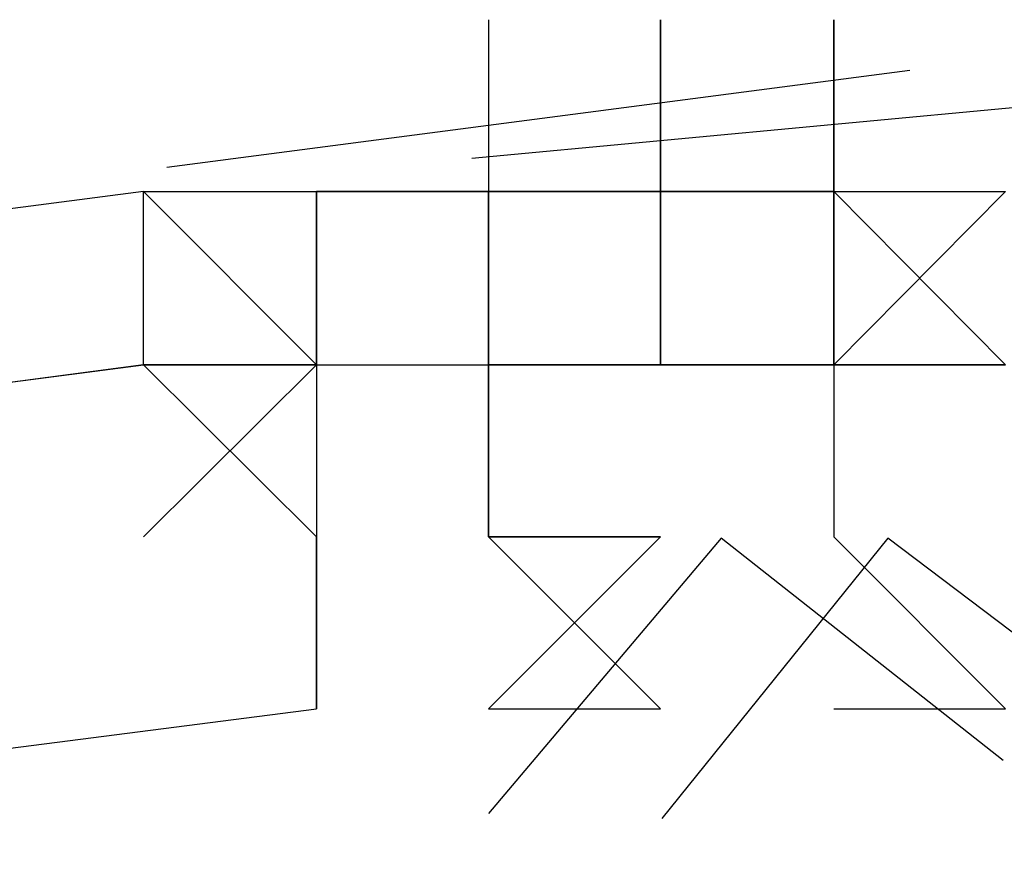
# Model space of a CAD drawing. Header units: feet. Extents: x -79 to 198, y -22 to 181.
# Tile 674 of 982: x 75.5637 to 75.6399, y 153.4069 to 153.4711. Entities that reach past the tile are written whole.
import ezdxf

# ---------------------------------------------------------------- set-up
doc = ezdxf.new("R2010")
doc.units = ezdxf.units.FT
doc.layers.add('A-LINEA', color=7, linetype='CONTINUOUS')

msp = doc.modelspace()

# ---------------------------------------------------------------- linework, layer by layer
at = {"layer": 'A-LINEA'}
for p, q in [((75.6, 153.4711), (75.6, 153.4578)), ((75.6, 153.4711), (75.6, 153.4578)), ((75.6133, 153.4578), (75.6133, 153.4711)), ((75.6133, 153.4711), (75.6133, 153.4578)), ((75.6133, 153.4578), (75.6133, 153.4711)), ((75.6133, 153.4711), (75.6133, 153.4578)), ((75.6267, 153.4711), (75.6267, 153.4578)), ((75.6267, 153.4578), (75.6267, 153.4711)), ((75.6267, 153.4578), (75.6267, 153.4711)), ((75.6267, 153.4711), (75.6267, 153.4711)), ((75.6267, 153.4711), (75.6267, 153.4711)), ((75.6267, 153.4711), (75.6267, 153.4711)), ((75.6267, 153.4711), (75.6267, 153.4711)), ((75.6267, 153.4711), (75.6267, 153.4578)), ((75.6267, 153.4578), (75.6267, 153.4711)), ((75.6267, 153.4578), (75.6267, 153.4711)), ((75.6267, 153.4711), (75.6267, 153.4711)), ((75.6267, 153.4711), (75.6267, 153.4711)), ((75.6267, 153.4711), (75.6267, 153.4711)), ((75.6267, 153.4711), (75.6267, 153.4711)), ((75.5751, 153.4597), (75.6326, 153.4672)), ((75.5751, 153.4597), (75.6326, 153.4672)), ((75.5987, 153.4604), (75.6564, 153.4658)), ((75.5987, 153.4604), (75.6564, 153.4658)), ((75.5733, 153.4578), (75.5867, 153.4578)), ((75.5733, 153.4578), (75.5733, 153.4578)), ((75.5733, 153.4578), (75.5867, 153.4578)), ((75.5733, 153.4578), (75.5733, 153.4578)), ((75.5867, 153.4578), (75.5867, 153.4578)), ((75.5867, 153.4578), (75.5867, 153.4578)), ((75.5867, 153.4578), (75.5867, 153.4578)), ((75.5867, 153.4578), (75.5867, 153.4578)), ((75.5867, 153.4578), (75.5867, 153.4578)), ((75.5867, 153.4578), (75.5867, 153.4578)), ((75.5867, 153.4578), (75.5867, 153.4578)), ((75.5867, 153.4578), (75.5867, 153.4578)), ((75.5867, 153.4578), (75.5867, 153.4578)), ((75.5867, 153.4578), (75.5867, 153.4444)), ((75.5867, 153.4578), (75.5867, 153.4578)), ((75.5867, 153.4578), (75.5867, 153.4578)), ((75.5867, 153.4578), (75.6, 153.4578)), ((75.5867, 153.4578), (75.5867, 153.4444)), ((75.5867, 153.4578), (75.5867, 153.4578)), ((75.5867, 153.4578), (75.5867, 153.4578)), ((75.5867, 153.4578), (75.5867, 153.4578)), ((75.5867, 153.4578), (75.5867, 153.4578)), ((75.5867, 153.4578), (75.5867, 153.4578)), ((75.5867, 153.4578), (75.5867, 153.4578)), ((75.5867, 153.4578), (75.5867, 153.4578)), ((75.6, 153.4578), (75.5867, 153.4578)), ((75.5867, 153.4578), (75.5867, 153.4578)), ((75.5867, 153.4578), (75.5867, 153.4578)), ((75.5867, 153.4578), (75.5867, 153.4578)), ((75.5867, 153.4578), (75.5867, 153.4578)), ((75.5867, 153.4578), (75.5867, 153.4578)), ((75.5867, 153.4578), (75.5867, 153.4578)), ((75.5867, 153.4444), (75.5867, 153.4578)), ((75.5867, 153.4578), (75.5867, 153.4578)), ((75.5867, 153.4578), (75.5867, 153.4578)), ((75.5867, 153.4578), (75.5867, 153.4578)), ((75.5867, 153.4578), (75.5867, 153.4578)), ((75.5867, 153.4578), (75.5867, 153.4578)), ((75.5867, 153.4578), (75.5867, 153.4578)), ((75.5867, 153.4578), (75.5867, 153.4578)), ((75.5867, 153.4578), (75.5867, 153.4578)), ((75.5867, 153.4578), (75.5867, 153.4578)), ((75.5867, 153.4578), (75.5867, 153.4444)), ((75.5867, 153.4578), (75.5867, 153.4578)), ((75.5867, 153.4578), (75.5867, 153.4578)), ((75.5867, 153.4578), (75.6, 153.4578)), ((75.5867, 153.4578), (75.5867, 153.4444)), ((75.5867, 153.4578), (75.5867, 153.4578)), ((75.5867, 153.4578), (75.5867, 153.4578)), ((75.5867, 153.4578), (75.5867, 153.4578)), ((75.5867, 153.4578), (75.5867, 153.4578)), ((75.5867, 153.4578), (75.5867, 153.4578)), ((75.5867, 153.4578), (75.5867, 153.4578)), ((75.5867, 153.4578), (75.5867, 153.4578)), ((75.6, 153.4578), (75.5867, 153.4578)), ((75.5867, 153.4578), (75.5867, 153.4578)), ((75.5867, 153.4578), (75.5867, 153.4578)), ((75.5867, 153.4578), (75.5867, 153.4578)), ((75.5867, 153.4578), (75.5867, 153.4578)), ((75.5867, 153.4578), (75.5867, 153.4578)), ((75.5867, 153.4578), (75.5867, 153.4578)), ((75.5867, 153.4444), (75.5867, 153.4578)), ((75.6, 153.4578), (75.6, 153.4578)), ((75.6, 153.4578), (75.6, 153.4578)), ((75.6, 153.4578), (75.6, 153.4578)), ((75.6, 153.4578), (75.6, 153.4578)), ((75.6133, 153.4578), (75.6, 153.4578)), ((75.6, 153.4578), (75.6, 153.4578)), ((75.6133, 153.4578), (75.6, 153.4578)), ((75.6, 153.4578), (75.6, 153.4578)), ((75.6, 153.4578), (75.6, 153.4578)), ((75.6133, 153.4578), (75.6, 153.4578)), ((75.6, 153.4578), (75.6, 153.4578)), ((75.6, 153.4578), (75.6, 153.4578)), ((75.6133, 153.4578), (75.6, 153.4578)), ((75.6, 153.4578), (75.6, 153.4578)), ((75.6, 153.4578), (75.6, 153.4578)), ((75.6, 153.4578), (75.6, 153.4578)), ((75.6, 153.4578), (75.6, 153.4578)), ((75.6, 153.4578), (75.6, 153.4578)), ((75.6, 153.4578), (75.6133, 153.4578)), ((75.6, 153.4578), (75.6133, 153.4578)), ((75.6, 153.4578), (75.6, 153.4578)), ((75.6, 153.4578), (75.6, 153.4578)), ((75.6, 153.4578), (75.6, 153.4578)), ((75.6, 153.4578), (75.6, 153.4578)), ((75.6, 153.4578), (75.6, 153.4578)), ((75.6, 153.4578), (75.6, 153.4578)), ((75.6, 153.4578), (75.6, 153.4578)), ((75.6, 153.4578), (75.6, 153.4578)), ((75.6, 153.4578), (75.6, 153.4578)), ((75.6, 153.4578), (75.6, 153.4578)), ((75.6, 153.4578), (75.6133, 153.4578)), ((75.6, 153.4578), (75.6, 153.4578)), ((75.6, 153.4578), (75.6133, 153.4578)), ((75.6, 153.4578), (75.6, 153.4578)), ((75.6, 153.4578), (75.6, 153.4578)), ((75.6, 153.4578), (75.6, 153.4578)), ((75.6, 153.4578), (75.6, 153.4578)), ((75.6, 153.4578), (75.6, 153.4578)), ((75.6, 153.4578), (75.6, 153.4578)), ((75.6, 153.4578), (75.6, 153.4578)), ((75.6, 153.4578), (75.6, 153.4578)), ((75.6, 153.4578), (75.6, 153.4578)), ((75.6, 153.4578), (75.6, 153.4578)), ((75.6, 153.4578), (75.6, 153.4578)), ((75.6133, 153.4578), (75.6, 153.4578)), ((75.6, 153.4578), (75.6, 153.4578)), ((75.6, 153.4578), (75.6, 153.4578)), ((75.6, 153.4444), (75.6, 153.4578)), ((75.6, 153.4578), (75.6, 153.4578)), ((75.6, 153.4578), (75.6, 153.4578)), ((75.6, 153.4578), (75.6, 153.4578)), ((75.6, 153.4578), (75.6, 153.4578)), ((75.6, 153.4578), (75.6, 153.4578)), ((75.6, 153.4578), (75.6, 153.4578)), ((75.6, 153.4578), (75.6, 153.4578)), ((75.6, 153.4578), (75.6, 153.4578)), ((75.6133, 153.4578), (75.6, 153.4578)), ((75.6, 153.4578), (75.6, 153.4578)), ((75.6133, 153.4578), (75.6, 153.4578)), ((75.6, 153.4578), (75.6, 153.4578)), ((75.6, 153.4578), (75.6, 153.4578)), ((75.6133, 153.4578), (75.6, 153.4578)), ((75.6, 153.4578), (75.6, 153.4578)), ((75.6, 153.4578), (75.6, 153.4578)), ((75.6133, 153.4578), (75.6, 153.4578)), ((75.6, 153.4578), (75.6, 153.4578)), ((75.6, 153.4578), (75.6, 153.4578)), ((75.6, 153.4578), (75.6, 153.4578)), ((75.6, 153.4578), (75.6, 153.4578)), ((75.6, 153.4578), (75.6, 153.4578)), ((75.6, 153.4578), (75.6133, 153.4578)), ((75.6, 153.4578), (75.6133, 153.4578)), ((75.6, 153.4578), (75.6, 153.4578)), ((75.6, 153.4578), (75.6, 153.4578)), ((75.6, 153.4578), (75.6, 153.4578)), ((75.6, 153.4578), (75.6, 153.4578)), ((75.6, 153.4578), (75.6, 153.4578)), ((75.6, 153.4578), (75.6, 153.4578)), ((75.6, 153.4578), (75.6, 153.4578)), ((75.6, 153.4578), (75.6, 153.4578)), ((75.6, 153.4578), (75.6, 153.4578)), ((75.6, 153.4578), (75.6, 153.4578)), ((75.6, 153.4578), (75.6133, 153.4578)), ((75.6, 153.4578), (75.6, 153.4578)), ((75.6, 153.4578), (75.6133, 153.4578)), ((75.6, 153.4578), (75.6, 153.4578)), ((75.6, 153.4578), (75.6, 153.4578)), ((75.6, 153.4578), (75.6, 153.4578)), ((75.6, 153.4578), (75.6, 153.4578)), ((75.6, 153.4578), (75.6, 153.4578)), ((75.6, 153.4578), (75.6, 153.4578)), ((75.6, 153.4578), (75.6, 153.4578)), ((75.6, 153.4578), (75.6, 153.4578)), ((75.6, 153.4578), (75.6, 153.4578)), ((75.6, 153.4578), (75.6, 153.4578)), ((75.6, 153.4578), (75.6, 153.4578)), ((75.6133, 153.4578), (75.6, 153.4578)), ((75.6, 153.4578), (75.6, 153.4578)), ((75.6, 153.4578), (75.6, 153.4578)), ((75.6, 153.4444), (75.6, 153.4578)), ((75.6, 153.4578), (75.6, 153.4578)), ((75.6, 153.4578), (75.6, 153.4578)), ((75.6, 153.4578), (75.6, 153.4578)), ((75.6, 153.4578), (75.6, 153.4578)), ((75.6133, 153.4578), (75.6133, 153.4578)), ((75.6133, 153.4578), (75.6133, 153.4578)), ((75.6133, 153.4578), (75.6133, 153.4578)), ((75.6267, 153.4578), (75.6133, 153.4578)), ((75.6133, 153.4578), (75.6133, 153.4578)), ((75.6267, 153.4578), (75.6133, 153.4578)), ((75.6133, 153.4578), (75.6133, 153.4578)), ((75.6267, 153.4578), (75.6133, 153.4578)), ((75.6133, 153.4578), (75.6133, 153.4578)), ((75.6133, 153.4578), (75.6133, 153.4578)), ((75.6133, 153.4578), (75.6133, 153.4578)), ((75.6133, 153.4578), (75.6133, 153.4578)), ((75.6133, 153.4578), (75.6133, 153.4578)), ((75.6133, 153.4578), (75.6133, 153.4578)), ((75.6133, 153.4578), (75.6133, 153.4578)), ((75.6133, 153.4578), (75.6133, 153.4578)), ((75.6133, 153.4578), (75.6133, 153.4578)), ((75.6133, 153.4578), (75.6133, 153.4578)), ((75.6267, 153.4578), (75.6133, 153.4578)), ((75.6133, 153.4444), (75.6133, 153.4578)), ((75.6133, 153.4578), (75.6133, 153.4578)), ((75.6133, 153.4578), (75.6133, 153.4578)), ((75.6133, 153.4578), (75.6133, 153.4578)), ((75.6133, 153.4578), (75.6267, 153.4578)), ((75.6133, 153.4578), (75.6133, 153.4578)), ((75.6133, 153.4578), (75.6133, 153.4578)), ((75.6133, 153.4578), (75.6133, 153.4578)), ((75.6133, 153.4578), (75.6133, 153.4578)), ((75.6133, 153.4578), (75.6133, 153.4578)), ((75.6133, 153.4578), (75.6133, 153.4578)), ((75.6133, 153.4578), (75.6133, 153.4578)), ((75.6133, 153.4578), (75.6133, 153.4578)), ((75.6133, 153.4578), (75.6133, 153.4578)), ((75.6133, 153.4578), (75.6133, 153.4578)), ((75.6133, 153.4578), (75.6133, 153.4578)), ((75.6133, 153.4578), (75.6133, 153.4578)), ((75.6133, 153.4444), (75.6133, 153.4578)), ((75.6133, 153.4578), (75.6133, 153.4578)), ((75.6133, 153.4578), (75.6133, 153.4578)), ((75.6133, 153.4578), (75.6133, 153.4578)), ((75.6133, 153.4578), (75.6133, 153.4578)), ((75.6133, 153.4578), (75.6133, 153.4578)), ((75.6133, 153.4578), (75.6133, 153.4578)), ((75.6267, 153.4578), (75.6133, 153.4578)), ((75.6133, 153.4578), (75.6133, 153.4578)), ((75.6267, 153.4578), (75.6133, 153.4578)), ((75.6133, 153.4578), (75.6133, 153.4578)), ((75.6267, 153.4578), (75.6133, 153.4578)), ((75.6133, 153.4578), (75.6133, 153.4578)), ((75.6133, 153.4578), (75.6133, 153.4578)), ((75.6133, 153.4578), (75.6133, 153.4578)), ((75.6133, 153.4578), (75.6133, 153.4578)), ((75.6133, 153.4578), (75.6133, 153.4578)), ((75.6133, 153.4578), (75.6133, 153.4578)), ((75.6133, 153.4578), (75.6133, 153.4578)), ((75.6133, 153.4578), (75.6133, 153.4578)), ((75.6133, 153.4578), (75.6133, 153.4578)), ((75.6133, 153.4578), (75.6133, 153.4578)), ((75.6267, 153.4578), (75.6133, 153.4578)), ((75.6133, 153.4444), (75.6133, 153.4578)), ((75.6133, 153.4578), (75.6133, 153.4578)), ((75.6133, 153.4578), (75.6133, 153.4578)), ((75.6133, 153.4578), (75.6133, 153.4578)), ((75.6133, 153.4578), (75.6267, 153.4578)), ((75.6133, 153.4578), (75.6133, 153.4578)), ((75.6133, 153.4578), (75.6133, 153.4578)), ((75.6133, 153.4578), (75.6133, 153.4578)), ((75.6133, 153.4578), (75.6133, 153.4578)), ((75.6133, 153.4578), (75.6133, 153.4578)), ((75.6133, 153.4578), (75.6133, 153.4578)), ((75.6133, 153.4578), (75.6133, 153.4578)), ((75.6133, 153.4578), (75.6133, 153.4578)), ((75.6133, 153.4578), (75.6133, 153.4578)), ((75.6133, 153.4578), (75.6133, 153.4578)), ((75.6133, 153.4578), (75.6133, 153.4578)), ((75.6133, 153.4578), (75.6133, 153.4578)), ((75.6133, 153.4444), (75.6133, 153.4578)), ((75.6133, 153.4578), (75.6133, 153.4578)), ((75.6133, 153.4578), (75.6133, 153.4578)), ((75.6133, 153.4578), (75.6133, 153.4578)), ((75.6267, 153.4578), (75.6267, 153.4578)), ((75.6267, 153.4578), (75.6267, 153.4578)), ((75.6267, 153.4578), (75.6267, 153.4578)), ((75.6267, 153.4578), (75.6267, 153.4578)), ((75.6267, 153.4578), (75.6267, 153.4578)), ((75.6267, 153.4578), (75.6267, 153.4578)), ((75.6267, 153.4578), (75.6267, 153.4578)), ((75.6267, 153.4578), (75.6267, 153.4578)), ((75.6267, 153.4578), (75.6267, 153.4578)), ((75.6267, 153.4578), (75.6267, 153.4578)), ((75.6267, 153.4578), (75.6267, 153.4578)), ((75.6267, 153.4578), (75.6267, 153.4578)), ((75.6267, 153.4578), (75.6267, 153.4578)), ((75.6267, 153.4578), (75.6267, 153.4578)), ((75.6267, 153.4578), (75.6267, 153.4578)), ((75.6267, 153.4578), (75.6267, 153.4578)), ((75.6267, 153.4578), (75.6267, 153.4578)), ((75.6267, 153.4578), (75.6267, 153.4578)), ((75.6267, 153.4578), (75.64, 153.4578)), ((75.6267, 153.4578), (75.6267, 153.4444)), ((75.6267, 153.4578), (75.6267, 153.4578)), ((75.6267, 153.4578), (75.6267, 153.4578)), ((75.6267, 153.4578), (75.6267, 153.4578)), ((75.6267, 153.4578), (75.6267, 153.4578)), ((75.6267, 153.4578), (75.6267, 153.4578)), ((75.6267, 153.4578), (75.6267, 153.4578)), ((75.6267, 153.4444), (75.64, 153.4578)), ((75.6267, 153.4578), (75.6267, 153.4578)), ((75.6267, 153.4578), (75.6267, 153.4578)), ((75.6267, 153.4578), (75.6267, 153.4578)), ((75.6267, 153.4578), (75.6267, 153.4578)), ((75.6267, 153.4578), (75.6267, 153.4578)), ((75.6267, 153.4578), (75.6267, 153.4578)), ((75.6267, 153.4578), (75.6267, 153.4578)), ((75.6267, 153.4578), (75.6267, 153.4578)), ((75.6267, 153.4578), (75.6267, 153.4578)), ((75.6267, 153.4578), (75.6267, 153.4578)), ((75.6267, 153.4578), (75.6267, 153.4578)), ((75.6267, 153.4578), (75.6267, 153.4578)), ((75.6267, 153.4578), (75.6267, 153.4578)), ((75.6267, 153.4578), (75.6267, 153.4578)), ((75.6267, 153.4578), (75.6267, 153.4578)), ((75.6267, 153.4444), (75.6267, 153.4578)), ((75.6267, 153.4578), (75.6267, 153.4578)), ((75.6267, 153.4578), (75.6267, 153.4578)), ((75.6267, 153.4578), (75.6267, 153.4578)), ((75.6267, 153.4578), (75.6267, 153.4578)), ((75.6267, 153.4578), (75.6267, 153.4578)), ((75.6267, 153.4578), (75.6267, 153.4578)), ((75.6267, 153.4578), (75.6267, 153.4578)), ((75.6267, 153.4578), (75.6267, 153.4578)), ((75.6267, 153.4578), (75.6267, 153.4578)), ((75.6267, 153.4578), (75.6267, 153.4578)), ((75.6267, 153.4578), (75.6267, 153.4578)), ((75.6267, 153.4578), (75.6267, 153.4578)), ((75.6267, 153.4578), (75.6267, 153.4578)), ((75.6267, 153.4578), (75.6267, 153.4578)), ((75.6267, 153.4578), (75.6267, 153.4578)), ((75.6267, 153.4578), (75.6267, 153.4578)), ((75.6267, 153.4578), (75.6267, 153.4578)), ((75.6267, 153.4578), (75.6267, 153.4578)), ((75.6267, 153.4578), (75.6267, 153.4578)), ((75.6267, 153.4578), (75.6267, 153.4578)), ((75.6267, 153.4578), (75.6267, 153.4578)), ((75.6267, 153.4578), (75.6267, 153.4578)), ((75.6267, 153.4578), (75.6267, 153.4578)), ((75.6267, 153.4578), (75.6267, 153.4578)), ((75.6267, 153.4578), (75.6267, 153.4578)), ((75.6267, 153.4578), (75.6267, 153.4578)), ((75.6267, 153.4578), (75.6267, 153.4578)), ((75.6267, 153.4578), (75.6267, 153.4578)), ((75.6267, 153.4578), (75.6267, 153.4578)), ((75.6267, 153.4578), (75.6267, 153.4578)), ((75.6267, 153.4578), (75.6267, 153.4578)), ((75.6267, 153.4578), (75.6267, 153.4578)), ((75.6267, 153.4578), (75.6267, 153.4578)), ((75.6267, 153.4578), (75.6267, 153.4578)), ((75.6267, 153.4578), (75.6267, 153.4578)), ((75.6267, 153.4578), (75.6267, 153.4578)), ((75.6267, 153.4578), (75.6267, 153.4578)), ((75.6267, 153.4578), (75.64, 153.4578)), ((75.6267, 153.4578), (75.6267, 153.4444)), ((75.6267, 153.4578), (75.6267, 153.4578)), ((75.6267, 153.4578), (75.6267, 153.4578)), ((75.6267, 153.4578), (75.6267, 153.4578)), ((75.6267, 153.4578), (75.6267, 153.4578)), ((75.6267, 153.4578), (75.6267, 153.4578)), ((75.6267, 153.4578), (75.6267, 153.4578)), ((75.6267, 153.4444), (75.64, 153.4578)), ((75.6267, 153.4578), (75.6267, 153.4578)), ((75.6267, 153.4578), (75.6267, 153.4578)), ((75.6267, 153.4578), (75.6267, 153.4578)), ((75.6267, 153.4578), (75.6267, 153.4578)), ((75.6267, 153.4578), (75.6267, 153.4578)), ((75.6267, 153.4578), (75.6267, 153.4578)), ((75.6267, 153.4578), (75.6267, 153.4578)), ((75.6267, 153.4578), (75.6267, 153.4578)), ((75.6267, 153.4578), (75.6267, 153.4578)), ((75.6267, 153.4578), (75.6267, 153.4578)), ((75.6267, 153.4578), (75.6267, 153.4578)), ((75.6267, 153.4578), (75.6267, 153.4578)), ((75.6267, 153.4578), (75.6267, 153.4578)), ((75.6267, 153.4578), (75.6267, 153.4578)), ((75.6267, 153.4578), (75.6267, 153.4578)), ((75.6267, 153.4444), (75.6267, 153.4578)), ((75.6267, 153.4578), (75.6267, 153.4578)), ((75.6267, 153.4578), (75.6267, 153.4578)), ((75.6267, 153.4578), (75.6267, 153.4578)), ((75.6267, 153.4578), (75.6267, 153.4578)), ((75.6267, 153.4578), (75.6267, 153.4578)), ((75.6267, 153.4578), (75.6267, 153.4578)), ((75.6267, 153.4578), (75.6267, 153.4578)), ((75.6267, 153.4578), (75.6267, 153.4578)), ((75.6267, 153.4578), (75.6267, 153.4578)), ((75.6267, 153.4578), (75.6267, 153.4578)), ((75.6267, 153.4578), (75.6267, 153.4578)), ((75.6267, 153.4578), (75.6267, 153.4578)), ((75.6267, 153.4578), (75.6267, 153.4578)), ((75.6267, 153.4578), (75.6267, 153.4578)), ((75.6267, 153.4578), (75.6267, 153.4578)), ((75.6267, 153.4578), (75.6267, 153.4578)), ((75.6267, 153.4578), (75.6267, 153.4578)), ((75.6267, 153.4578), (75.6267, 153.4578)), ((75.6267, 153.4578), (75.6267, 153.4578)), ((75.5733, 153.4444), (75.5733, 153.4444)), ((75.5733, 153.4311), (75.5867, 153.4444)), ((75.5867, 153.4444), (75.5733, 153.4444)), ((75.5867, 153.4444), (75.5733, 153.4444)), ((75.5867, 153.4444), (75.5733, 153.4444)), ((75.5733, 153.4444), (75.5733, 153.4444)), ((75.5733, 153.4311), (75.5867, 153.4444)), ((75.5867, 153.4444), (75.5733, 153.4444)), ((75.5867, 153.4444), (75.5733, 153.4444)), ((75.5867, 153.4444), (75.5733, 153.4444)), ((75.5867, 153.4444), (75.5867, 153.4444)), ((75.5867, 153.4444), (75.5867, 153.4444)), ((75.5867, 153.4444), (75.5867, 153.4444)), ((75.5867, 153.4444), (75.5867, 153.4444)), ((75.5867, 153.4444), (75.5867, 153.4444)), ((75.5867, 153.4444), (75.5867, 153.4444)), ((75.5867, 153.4444), (75.5867, 153.4444)), ((75.5867, 153.4444), (75.5867, 153.4444)), ((75.5867, 153.4444), (75.5867, 153.4444)), ((75.5867, 153.4444), (75.6, 153.4444)), ((75.5867, 153.4444), (75.5867, 153.4444)), ((75.5867, 153.4444), (75.5867, 153.4444)), ((75.5867, 153.4444), (75.6, 153.4444)), ((75.5867, 153.4444), (75.5867, 153.4444)), ((75.5867, 153.4444), (75.5867, 153.4444)), ((75.5867, 153.4444), (75.6, 153.4444)), ((75.5867, 153.4444), (75.5867, 153.4444)), ((75.5867, 153.4444), (75.5867, 153.4444)), ((75.5867, 153.4444), (75.5867, 153.4444)), ((75.5867, 153.4444), (75.5867, 153.4444)), ((75.5867, 153.4444), (75.5867, 153.4444)), ((75.5867, 153.4444), (75.5867, 153.4311)), ((75.5867, 153.4444), (75.5867, 153.4311)), ((75.5867, 153.4444), (75.5867, 153.4444)), ((75.5867, 153.4444), (75.5867, 153.4444)), ((75.5867, 153.4444), (75.5867, 153.4444)), ((75.5867, 153.4444), (75.5867, 153.4444)), ((75.5867, 153.4444), (75.5867, 153.4444)), ((75.5867, 153.4444), (75.5867, 153.4444)), ((75.5867, 153.4444), (75.5867, 153.4444)), ((75.5867, 153.4444), (75.5867, 153.4444)), ((75.5867, 153.4444), (75.5867, 153.4444)), ((75.5867, 153.4444), (75.5867, 153.4444)), ((75.5867, 153.4444), (75.5867, 153.4444)), ((75.5867, 153.4444), (75.5867, 153.4444)), ((75.5867, 153.4444), (75.5867, 153.4444)), ((75.5867, 153.4444), (75.5867, 153.4444)), ((75.5867, 153.4444), (75.5867, 153.4444)), ((75.5867, 153.4444), (75.6, 153.4444)), ((75.5867, 153.4444), (75.5867, 153.4444)), ((75.5867, 153.4444), (75.5867, 153.4444)), ((75.5867, 153.4444), (75.6, 153.4444)), ((75.5867, 153.4444), (75.5867, 153.4444)), ((75.5867, 153.4444), (75.5867, 153.4444)), ((75.5867, 153.4444), (75.6, 153.4444)), ((75.5867, 153.4444), (75.5867, 153.4444)), ((75.5867, 153.4444), (75.5867, 153.4444)), ((75.5867, 153.4444), (75.5867, 153.4444)), ((75.5867, 153.4444), (75.5867, 153.4444)), ((75.5867, 153.4444), (75.5867, 153.4444)), ((75.5867, 153.4444), (75.5867, 153.4311)), ((75.5867, 153.4444), (75.5867, 153.4311)), ((75.5867, 153.4444), (75.5867, 153.4444)), ((75.5867, 153.4444), (75.5867, 153.4444)), ((75.5867, 153.4444), (75.5867, 153.4444)), ((75.5867, 153.4444), (75.5867, 153.4444)), ((75.5867, 153.4444), (75.5867, 153.4444)), ((75.5867, 153.4444), (75.5867, 153.4444)), ((75.6, 153.4444), (75.6, 153.4444)), ((75.6133, 153.4444), (75.6, 153.4444)), ((75.6, 153.4444), (75.6, 153.4444)), ((75.6, 153.4444), (75.6, 153.4444)), ((75.6, 153.4444), (75.6, 153.4444)), ((75.6, 153.4444), (75.6, 153.4444)), ((75.6, 153.4444), (75.6, 153.4444)), ((75.6, 153.4444), (75.6, 153.4444)), ((75.6, 153.4444), (75.6, 153.4444)), ((75.6, 153.4444), (75.6, 153.4444)), ((75.6, 153.4444), (75.6, 153.4444)), ((75.6133, 153.4444), (75.6, 153.4444)), ((75.6, 153.4444), (75.6, 153.4444)), ((75.6, 153.4444), (75.6, 153.4444)), ((75.6, 153.4311), (75.6, 153.4444)), ((75.6, 153.4444), (75.6, 153.4444)), ((75.6, 153.4444), (75.6, 153.4444)), ((75.6, 153.4444), (75.6, 153.4444)), ((75.6, 153.4444), (75.6, 153.4444)), ((75.6, 153.4444), (75.6133, 153.4444)), ((75.6, 153.4444), (75.6, 153.4444)), ((75.6, 153.4444), (75.6, 153.4444)), ((75.6, 153.4444), (75.6, 153.4444)), ((75.6, 153.4444), (75.6, 153.4444)), ((75.6, 153.4444), (75.6, 153.4444)), ((75.6, 153.4444), (75.6133, 153.4444)), ((75.6, 153.4444), (75.6, 153.4444)), ((75.6, 153.4444), (75.6, 153.4444)), ((75.6, 153.4444), (75.6, 153.4444)), ((75.6, 153.4444), (75.6, 153.4444)), ((75.6, 153.4444), (75.6, 153.4444)), ((75.6, 153.4444), (75.6, 153.4444)), ((75.6, 153.4444), (75.6, 153.4444)), ((75.6, 153.4444), (75.6, 153.4444)), ((75.6, 153.4444), (75.6, 153.4444)), ((75.6, 153.4444), (75.6133, 153.4444)), ((75.6, 153.4444), (75.6, 153.4444)), ((75.6, 153.4444), (75.6, 153.4444)), ((75.6, 153.4444), (75.6, 153.4444)), ((75.6, 153.4444), (75.6, 153.4444)), ((75.6, 153.4444), (75.6, 153.4444)), ((75.6, 153.4444), (75.6, 153.4444)), ((75.6, 153.4444), (75.6, 153.4444)), ((75.6, 153.4444), (75.6, 153.4444)), ((75.6, 153.4444), (75.6, 153.4444)), ((75.6, 153.4444), (75.6, 153.4444)), ((75.6133, 153.4444), (75.6, 153.4444)), ((75.6, 153.4444), (75.6, 153.4444)), ((75.6, 153.4444), (75.6, 153.4444)), ((75.6, 153.4444), (75.6, 153.4444)), ((75.6, 153.4444), (75.6, 153.4444)), ((75.6, 153.4444), (75.6, 153.4444)), ((75.6, 153.4444), (75.6, 153.4444)), ((75.6, 153.4444), (75.6, 153.4444)), ((75.6, 153.4444), (75.6, 153.4444)), ((75.6, 153.4444), (75.6, 153.4444)), ((75.6133, 153.4444), (75.6, 153.4444)), ((75.6, 153.4444), (75.6, 153.4444)), ((75.6, 153.4444), (75.6, 153.4444)), ((75.6, 153.4311), (75.6, 153.4444)), ((75.6, 153.4444), (75.6, 153.4444)), ((75.6, 153.4444), (75.6, 153.4444)), ((75.6, 153.4444), (75.6, 153.4444)), ((75.6, 153.4444), (75.6, 153.4444)), ((75.6, 153.4444), (75.6133, 153.4444)), ((75.6, 153.4444), (75.6, 153.4444)), ((75.6, 153.4444), (75.6, 153.4444)), ((75.6, 153.4444), (75.6, 153.4444)), ((75.6, 153.4444), (75.6, 153.4444)), ((75.6, 153.4444), (75.6, 153.4444)), ((75.6, 153.4444), (75.6133, 153.4444)), ((75.6, 153.4444), (75.6, 153.4444)), ((75.6, 153.4444), (75.6, 153.4444)), ((75.6, 153.4444), (75.6, 153.4444)), ((75.6, 153.4444), (75.6, 153.4444)), ((75.6, 153.4444), (75.6, 153.4444)), ((75.6, 153.4444), (75.6, 153.4444)), ((75.6, 153.4444), (75.6, 153.4444)), ((75.6, 153.4444), (75.6, 153.4444)), ((75.6, 153.4444), (75.6, 153.4444)), ((75.6, 153.4444), (75.6133, 153.4444)), ((75.6, 153.4444), (75.6, 153.4444)), ((75.6, 153.4444), (75.6, 153.4444)), ((75.6, 153.4444), (75.6, 153.4444)), ((75.6, 153.4444), (75.6, 153.4444)), ((75.6, 153.4444), (75.6, 153.4444)), ((75.6, 153.4444), (75.6, 153.4444)), ((75.6, 153.4444), (75.6, 153.4444)), ((75.6, 153.4444), (75.6, 153.4444)), ((75.6, 153.4444), (75.6, 153.4444)), ((75.6133, 153.4444), (75.6133, 153.4444)), ((75.6133, 153.4444), (75.6133, 153.4444)), ((75.6133, 153.4444), (75.6133, 153.4444)), ((75.6133, 153.4444), (75.6133, 153.4444)), ((75.6133, 153.4444), (75.6133, 153.4444)), ((75.6133, 153.4444), (75.6133, 153.4444)), ((75.6133, 153.4444), (75.6133, 153.4444)), ((75.6133, 153.4444), (75.6133, 153.4444)), ((75.6133, 153.4444), (75.6133, 153.4444)), ((75.6133, 153.4444), (75.6133, 153.4444)), ((75.6133, 153.4444), (75.6133, 153.4444)), ((75.6267, 153.4444), (75.6133, 153.4444)), ((75.6133, 153.4444), (75.6133, 153.4444)), ((75.6133, 153.4444), (75.6133, 153.4444)), ((75.6267, 153.4444), (75.6133, 153.4444)), ((75.6133, 153.4444), (75.6133, 153.4444)), ((75.6133, 153.4444), (75.6133, 153.4444)), ((75.6133, 153.4444), (75.6133, 153.4444)), ((75.6133, 153.4444), (75.6133, 153.4444)), ((75.6133, 153.4444), (75.6133, 153.4444)), ((75.6133, 153.4444), (75.6133, 153.4444)), ((75.6133, 153.4444), (75.6133, 153.4444)), ((75.6133, 153.4444), (75.6133, 153.4444)), ((75.6133, 153.4444), (75.6133, 153.4444)), ((75.6133, 153.4444), (75.6133, 153.4444)), ((75.6133, 153.4444), (75.6133, 153.4444)), ((75.6133, 153.4444), (75.6133, 153.4444)), ((75.6133, 153.4444), (75.6267, 153.4444)), ((75.6133, 153.4444), (75.6133, 153.4444)), ((75.6133, 153.4444), (75.6133, 153.4444)), ((75.6133, 153.4444), (75.6133, 153.4444)), ((75.6133, 153.4444), (75.6133, 153.4444)), ((75.6133, 153.4444), (75.6133, 153.4444)), ((75.6133, 153.4444), (75.6133, 153.4444)), ((75.6133, 153.4444), (75.6133, 153.4444)), ((75.6133, 153.4444), (75.6133, 153.4444)), ((75.6133, 153.4444), (75.6133, 153.4444)), ((75.6133, 153.4444), (75.6133, 153.4444)), ((75.6133, 153.4444), (75.6133, 153.4444)), ((75.6133, 153.4444), (75.6133, 153.4444)), ((75.6133, 153.4444), (75.6133, 153.4444)), ((75.6133, 153.4444), (75.6133, 153.4444)), ((75.6133, 153.4444), (75.6133, 153.4444)), ((75.6133, 153.4444), (75.6133, 153.4444)), ((75.6133, 153.4444), (75.6133, 153.4444)), ((75.6133, 153.4444), (75.6133, 153.4444)), ((75.6133, 153.4444), (75.6133, 153.4444)), ((75.6133, 153.4444), (75.6267, 153.4444)), ((75.6267, 153.4444), (75.6133, 153.4444)), ((75.6133, 153.4444), (75.6133, 153.4444)), ((75.6133, 153.4444), (75.6133, 153.4444)), ((75.6267, 153.4444), (75.6133, 153.4444)), ((75.6133, 153.4444), (75.6133, 153.4444)), ((75.6133, 153.4444), (75.6133, 153.4444)), ((75.6133, 153.4444), (75.6133, 153.4444)), ((75.6133, 153.4444), (75.6133, 153.4444)), ((75.6133, 153.4444), (75.6133, 153.4444)), ((75.6133, 153.4444), (75.6133, 153.4444)), ((75.6133, 153.4444), (75.6133, 153.4444)), ((75.6133, 153.4444), (75.6133, 153.4444)), ((75.6133, 153.4444), (75.6133, 153.4444)), ((75.6133, 153.4444), (75.6133, 153.4444)), ((75.6133, 153.4444), (75.6133, 153.4444)), ((75.6133, 153.4444), (75.6133, 153.4444)), ((75.6133, 153.4444), (75.6133, 153.4444)), ((75.6267, 153.4444), (75.6133, 153.4444)), ((75.6133, 153.4444), (75.6133, 153.4444)), ((75.6133, 153.4444), (75.6133, 153.4444)), ((75.6267, 153.4444), (75.6133, 153.4444)), ((75.6133, 153.4444), (75.6133, 153.4444)), ((75.6133, 153.4444), (75.6133, 153.4444)), ((75.6133, 153.4444), (75.6133, 153.4444)), ((75.6133, 153.4444), (75.6133, 153.4444)), ((75.6133, 153.4444), (75.6133, 153.4444)), ((75.6133, 153.4444), (75.6133, 153.4444)), ((75.6133, 153.4444), (75.6133, 153.4444)), ((75.6133, 153.4444), (75.6133, 153.4444)), ((75.6133, 153.4444), (75.6133, 153.4444)), ((75.6133, 153.4444), (75.6133, 153.4444)), ((75.6133, 153.4444), (75.6133, 153.4444)), ((75.6133, 153.4444), (75.6133, 153.4444)), ((75.6133, 153.4444), (75.6267, 153.4444)), ((75.6133, 153.4444), (75.6133, 153.4444)), ((75.6133, 153.4444), (75.6133, 153.4444)), ((75.6133, 153.4444), (75.6133, 153.4444)), ((75.6133, 153.4444), (75.6133, 153.4444)), ((75.6133, 153.4444), (75.6133, 153.4444)), ((75.6133, 153.4444), (75.6133, 153.4444)), ((75.6133, 153.4444), (75.6133, 153.4444)), ((75.6133, 153.4444), (75.6133, 153.4444)), ((75.6133, 153.4444), (75.6133, 153.4444)), ((75.6133, 153.4444), (75.6133, 153.4444)), ((75.6133, 153.4444), (75.6133, 153.4444)), ((75.6133, 153.4444), (75.6133, 153.4444)), ((75.6133, 153.4444), (75.6133, 153.4444)), ((75.6133, 153.4444), (75.6133, 153.4444)), ((75.6133, 153.4444), (75.6133, 153.4444)), ((75.6133, 153.4444), (75.6133, 153.4444)), ((75.6133, 153.4444), (75.6133, 153.4444)), ((75.6133, 153.4444), (75.6133, 153.4444)), ((75.6133, 153.4444), (75.6133, 153.4444)), ((75.6133, 153.4444), (75.6267, 153.4444)), ((75.6267, 153.4444), (75.6133, 153.4444)), ((75.6133, 153.4444), (75.6133, 153.4444)), ((75.6133, 153.4444), (75.6133, 153.4444)), ((75.6267, 153.4444), (75.6133, 153.4444)), ((75.6133, 153.4444), (75.6133, 153.4444)), ((75.6133, 153.4444), (75.6133, 153.4444)), ((75.6267, 153.4444), (75.6267, 153.4444)), ((75.6267, 153.4444), (75.6267, 153.4444)), ((75.6267, 153.4444), (75.6267, 153.4444)), ((75.6267, 153.4444), (75.6267, 153.4444)), ((75.6267, 153.4444), (75.6267, 153.4444)), ((75.6267, 153.4444), (75.6267, 153.4444)), ((75.6267, 153.4444), (75.6267, 153.4444)), ((75.6267, 153.4444), (75.6267, 153.4444)), ((75.6267, 153.4444), (75.6267, 153.4444)), ((75.6267, 153.4444), (75.6267, 153.4444)), ((75.6267, 153.4444), (75.6267, 153.4444)), ((75.6267, 153.4444), (75.6267, 153.4444)), ((75.6267, 153.4444), (75.6267, 153.4444)), ((75.6267, 153.4444), (75.6267, 153.4444)), ((75.6267, 153.4444), (75.6267, 153.4444)), ((75.6267, 153.4444), (75.6267, 153.4444)), ((75.6267, 153.4444), (75.6267, 153.4444)), ((75.6267, 153.4444), (75.6267, 153.4444)), ((75.6267, 153.4444), (75.6267, 153.4444)), ((75.6267, 153.4444), (75.6267, 153.4444)), ((75.6267, 153.4444), (75.6267, 153.4444)), ((75.6267, 153.4444), (75.6267, 153.4444)), ((75.6267, 153.4444), (75.6267, 153.4444)), ((75.6267, 153.4444), (75.6267, 153.4444)), ((75.6267, 153.4444), (75.64, 153.4444)), ((75.6267, 153.4444), (75.6267, 153.4444)), ((75.6267, 153.4444), (75.6267, 153.4444)), ((75.6267, 153.4444), (75.64, 153.4444)), ((75.6267, 153.4444), (75.6267, 153.4444)), ((75.6267, 153.4444), (75.6267, 153.4311)), ((75.6267, 153.4444), (75.6267, 153.4444)), ((75.6267, 153.4444), (75.6267, 153.4311)), ((75.6267, 153.4444), (75.6267, 153.4444)), ((75.6267, 153.4444), (75.6267, 153.4444)), ((75.6267, 153.4444), (75.6267, 153.4444)), ((75.6267, 153.4444), (75.6267, 153.4444)), ((75.6267, 153.4444), (75.6267, 153.4444)), ((75.6267, 153.4444), (75.6267, 153.4444)), ((75.6267, 153.4444), (75.6267, 153.4444)), ((75.6267, 153.4444), (75.6267, 153.4444)), ((75.6267, 153.4444), (75.6267, 153.4444)), ((75.6267, 153.4444), (75.6267, 153.4444)), ((75.6267, 153.4444), (75.6267, 153.4444)), ((75.6267, 153.4444), (75.6267, 153.4444)), ((75.6267, 153.4444), (75.6267, 153.4444)), ((75.6267, 153.4444), (75.6267, 153.4444)), ((75.6267, 153.4444), (75.6267, 153.4444)), ((75.6267, 153.4444), (75.6267, 153.4444)), ((75.6267, 153.4444), (75.6267, 153.4444)), ((75.6267, 153.4444), (75.6267, 153.4444)), ((75.6267, 153.4444), (75.6267, 153.4444)), ((75.6267, 153.4444), (75.6267, 153.4444)), ((75.6267, 153.4444), (75.6267, 153.4444)), ((75.6267, 153.4444), (75.6267, 153.4444)), ((75.6267, 153.4444), (75.6267, 153.4444)), ((75.6267, 153.4444), (75.6267, 153.4444)), ((75.6267, 153.4444), (75.6267, 153.4444)), ((75.6267, 153.4444), (75.6267, 153.4444)), ((75.6267, 153.4444), (75.64, 153.4444)), ((75.6267, 153.4444), (75.6267, 153.4444)), ((75.6267, 153.4444), (75.6267, 153.4444)), ((75.6267, 153.4444), (75.64, 153.4444)), ((75.6267, 153.4444), (75.6267, 153.4444)), ((75.6267, 153.4444), (75.6267, 153.4311)), ((75.6267, 153.4444), (75.6267, 153.4444)), ((75.6267, 153.4444), (75.6267, 153.4311)), ((75.6267, 153.4444), (75.6267, 153.4444)), ((75.6267, 153.4444), (75.6267, 153.4444)), ((75.5867, 153.4311), (75.5867, 153.4311)), ((75.5867, 153.4311), (75.5867, 153.4311)), ((75.5867, 153.4311), (75.5867, 153.4311)), ((75.5867, 153.4311), (75.5867, 153.4311)), ((75.5867, 153.4311), (75.5867, 153.4311)), ((75.5867, 153.4311), (75.5867, 153.4311)), ((75.5867, 153.4311), (75.5867, 153.4311)), ((75.5867, 153.4178), (75.5867, 153.4311)), ((75.5867, 153.4311), (75.5867, 153.4311)), ((75.5867, 153.4311), (75.5867, 153.4311)), ((75.5867, 153.4311), (75.5867, 153.4311)), ((75.5867, 153.4311), (75.5867, 153.4311)), ((75.5867, 153.4311), (75.5867, 153.4311)), ((75.5867, 153.4311), (75.5867, 153.4311)), ((75.5867, 153.4311), (75.5867, 153.4311)), ((75.5867, 153.4311), (75.5867, 153.4178)), ((75.5867, 153.4311), (75.5867, 153.4311)), ((75.5867, 153.4311), (75.5867, 153.4311)), ((75.5867, 153.4311), (75.5867, 153.4311)), ((75.5867, 153.4311), (75.5867, 153.4311)), ((75.5867, 153.4311), (75.5867, 153.4311)), ((75.5867, 153.4311), (75.5867, 153.4311)), ((75.5867, 153.4311), (75.5867, 153.4311)), ((75.5867, 153.4178), (75.5867, 153.4311)), ((75.5867, 153.4311), (75.5867, 153.4311)), ((75.5867, 153.4311), (75.5867, 153.4311)), ((75.5867, 153.4311), (75.5867, 153.4311)), ((75.5867, 153.4311), (75.5867, 153.4311)), ((75.5867, 153.4311), (75.5867, 153.4311)), ((75.5867, 153.4311), (75.5867, 153.4311)), ((75.5867, 153.4311), (75.5867, 153.4311)), ((75.5867, 153.4311), (75.5867, 153.4178)), ((75.6133, 153.4311), (75.6, 153.4311)), ((75.6, 153.4311), (75.6, 153.4311)), ((75.6133, 153.4311), (75.6, 153.4178)), ((75.6, 153.4311), (75.6, 153.4311)), ((75.6, 153.4311), (75.6, 153.4311)), ((75.6, 153.4311), (75.6, 153.4311)), ((75.6, 153.4311), (75.6133, 153.4311)), ((75.6, 153.4311), (75.6133, 153.4311)), ((75.6, 153.4311), (75.6, 153.4311)), ((75.6, 153.4311), (75.6, 153.4311)), ((75.6, 153.4311), (75.6, 153.4311)), ((75.6133, 153.4311), (75.6, 153.4311)), ((75.6, 153.4311), (75.6, 153.4311)), ((75.6133, 153.4311), (75.6, 153.4178)), ((75.6, 153.4311), (75.6, 153.4311)), ((75.6, 153.4311), (75.6, 153.4311)), ((75.6, 153.4311), (75.6, 153.4311)), ((75.6, 153.4311), (75.6133, 153.4311)), ((75.6, 153.4311), (75.6133, 153.4311)), ((75.6, 153.4311), (75.6, 153.4311)), ((75.6, 153.4311), (75.6, 153.4311)), ((75.6, 153.4311), (75.6, 153.4311)), ((75.6133, 153.4311), (75.6133, 153.4311)), ((75.6133, 153.4311), (75.6133, 153.4311)), ((75.6133, 153.4311), (75.6133, 153.4311)), ((75.6133, 153.4311), (75.6133, 153.4311)), ((75.6133, 153.4311), (75.6133, 153.4311)), ((75.6133, 153.4311), (75.6133, 153.4311)), ((75.6133, 153.4311), (75.6133, 153.4311)), ((75.6133, 153.4311), (75.6133, 153.4311)), ((75.6267, 153.4311), (75.6267, 153.4311)), ((75.6267, 153.4311), (75.6267, 153.4311)), ((75.6267, 153.4311), (75.6267, 153.4311)), ((75.6267, 153.4311), (75.6267, 153.4311)), ((75.6267, 153.4311), (75.6267, 153.4311)), ((75.6267, 153.4311), (75.6267, 153.4311)), ((75.6267, 153.4311), (75.6267, 153.4311)), ((75.6267, 153.4311), (75.6267, 153.4311)), ((75.6267, 153.4311), (75.6267, 153.4311)), ((75.6267, 153.4311), (75.6267, 153.4311)), ((75.5867, 153.4178), (75.5867, 153.4178)), ((75.5867, 153.4178), (75.5867, 153.4178)), ((75.5867, 153.4178), (75.5867, 153.4178)), ((75.5867, 153.4178), (75.5867, 153.4178)), ((75.5867, 153.4178), (75.5867, 153.4178)), ((75.5867, 153.4178), (75.5867, 153.4178)), ((75.5867, 153.4178), (75.5867, 153.4178)), ((75.5867, 153.4178), (75.5867, 153.4178)), ((75.5867, 153.4178), (75.5867, 153.4178)), ((75.5867, 153.4178), (75.5867, 153.4178)), ((75.6, 153.4178), (75.6, 153.4178)), ((75.6, 153.4178), (75.6133, 153.4178)), ((75.6, 153.4178), (75.6, 153.4178)), ((75.6, 153.4178), (75.6133, 153.4178)), ((75.6267, 153.4178), (75.64, 153.4178)), ((75.6267, 153.4178), (75.64, 153.4178))]:
    msp.add_line(p, q, dxfattribs=at)
for points in [[(75.6267, 153.4711), (75.6267, 153.4578), (75.64, 153.4444), (75.6267, 153.4444), (75.6267, 153.4311), (75.64, 153.4178)], [(75.6267, 153.4711), (75.6267, 153.4578), (75.64, 153.4444), (75.6267, 153.4444), (75.6267, 153.4311), (75.64, 153.4178)], [(75.5733, 153.4578), (71.6667, 152.9511), (71.6667, 152.9378), (75.5733, 153.4444), (75.5733, 153.4578)], [(75.5733, 153.4578), (71.6667, 152.9511), (71.6667, 152.9378), (75.5733, 153.4444), (75.5733, 153.4578)], [(75.5867, 153.4178), (75.5867, 153.4311), (75.5733, 153.4444), (75.5867, 153.4444), (75.5733, 153.4578)], [(75.5867, 153.4178), (75.5867, 153.4311), (75.5733, 153.4444), (75.5867, 153.4444), (75.5733, 153.4578)], [(75.5867, 153.4444), (75.5867, 153.4444), (75.5867, 153.4578), (75.5867, 153.4578)], [(75.5867, 153.4444), (75.5867, 153.4444), (75.5867, 153.4578), (75.5867, 153.4578)], [(75.6, 153.4578), (75.6, 153.4444), (75.6, 153.4311), (75.6133, 153.4178)], [(75.6, 153.4578), (75.6, 153.4444), (75.6, 153.4578)], [(75.6, 153.4578), (75.6133, 153.4578), (75.6133, 153.4444)], [(75.6, 153.4578), (75.6, 153.4444), (75.6, 153.4311), (75.6133, 153.4178)], [(75.6, 153.4578), (75.6, 153.4444), (75.6, 153.4578)], [(75.6, 153.4578), (75.6133, 153.4578), (75.6133, 153.4444)], [(75.6133, 153.4578), (75.6133, 153.4444), (75.6133, 153.4578)], [(75.6133, 153.4578), (75.6133, 153.4444), (75.6133, 153.4578)], [(75.6133, 153.4578), (75.6133, 153.4444), (75.6133, 153.4578)], [(75.6133, 153.4578), (75.6133, 153.4444), (75.6133, 153.4578)], [(75.5867, 153.4311), (75.5733, 153.4444), (71.6667, 152.9244), (71.6667, 152.9111), (75.5867, 153.4178), (75.5867, 153.4311)], [(75.5867, 153.4311), (75.5733, 153.4444), (71.6667, 152.9244), (71.6667, 152.9111), (75.5867, 153.4178), (75.5867, 153.4311)], [(75.6398, 153.4138), (75.618, 153.431), (75.6, 153.4097)], [(75.6398, 153.4138), (75.618, 153.431), (75.6, 153.4097)], [(75.6531, 153.4142), (75.6309, 153.431), (75.6134, 153.4093)], [(75.6531, 153.4142), (75.6309, 153.431), (75.6134, 153.4093)]]:
    msp.add_lwpolyline(points, dxfattribs=at)

doc.saveas('drawing.dxf')
